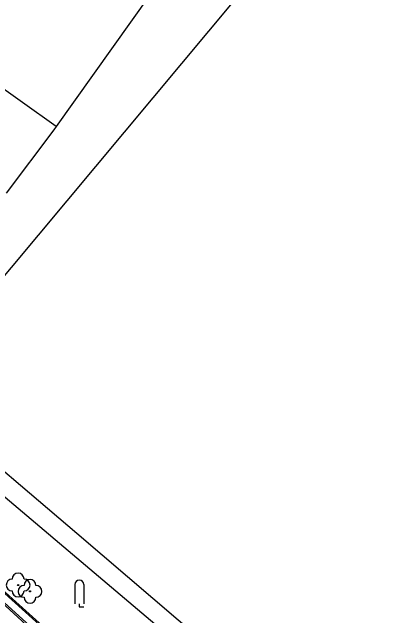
# Model space of a CAD drawing. Extents: x -600391 to -599491, y -1160176 to -1159402.
# Drawn here: x -599828.2 to -599795.1, y -1159944.9 to -1159894.2 of the extents above; entities that cross this region are included whole.
import ezdxf

# ---------------------------------------------------------------- set-up
doc = ezdxf.new("R2010")
doc.units = 0
for name, color, linetype in [('Level 10', 7, 'Continuous'), ('Level 11', 7, 'Continuous'), ('Level 14', 7, 'Continuous'), ('Level 22', 7, 'Continuous'), ('Level 24', 7, 'Continuous'), ('Level 36', 7, 'Continuous'), ('Level 5', 7, 'Continuous'), ('Level 7', 7, 'Continuous')]:
    doc.layers.add(name, color=color, linetype=linetype)

msp = doc.modelspace()

# ---------------------------------------------------------------- linework, layer by layer
at = {"layer": 'Level 10'}
for points in [[(-599824.46, -1159903.77), (-599824.67, -1159904.04)], [(-599824.67, -1159904.04), (-599828.68, -1159909.37)]]:
    msp.add_lwpolyline(points, dxfattribs=at)
at = {"layer": 'Level 11'}
for points in [[(-599809.58, -1159959.38), (-599810.03, -1159959.2), (-599817.52, -1159952.82), (-599823.64, -1159947.52), (-599829.87, -1159941.92), (-599837.64, -1159934.67), (-599844.75, -1159927.76), (-599850.54, -1159921.93)], [(-599817.93, -1159953.57), (-599822.15, -1159949.95), (-599826.32, -1159946.26), (-599830.43, -1159942.52)]]:
    msp.add_lwpolyline(points, dxfattribs=at)
at = {"layer": 'Level 14'}
msp.add_lwpolyline([(-599715.13, -1160033.38), (-599727.71, -1160022.51), (-599739.73, -1160011.79), (-599750.46, -1160001.77), (-599768.51, -1159985.54), (-599780.19, -1159975.68), (-599792.31, -1159965.38), (-599805.42, -1159954.68), (-599817.25, -1159944.68), (-599832.44, -1159931.86), (-599836.88, -1159927.2), (-599836.66, -1159925.75)], dxfattribs=at)
at = {"layer": 'Level 22'}
for centre in [(-599827.67, -1159942.31), (-599826.67, -1159942.84)]:
    msp.add_circle(centre, 0.05, dxfattribs=at)
for centre, start, end in [((-599827.67, -1159941.81), 0, 180), ((-599828.17, -1159942.31), 90, 270), ((-599827.17, -1159942.31), 270, 90), ((-599826.67, -1159942.34), 0, 180), ((-599827.17, -1159942.84), 90, 270), ((-599826.17, -1159942.84), 270, 90), ((-599827.67, -1159942.81), 180, 0), ((-599826.67, -1159943.34), 180, 0)]:
    msp.add_arc(centre, 0.5, start, end, dxfattribs=at)
at = {"layer": 'Level 24'}
for points in [[(-599810.49, -1159959.75), (-599817.9, -1159953.45), (-599823.97, -1159948.19), (-599830.37, -1159942.43), (-599838.15, -1159935.18), (-599845.24, -1159928.27), (-599851.07, -1159922.44)], [(-599823.57, -1159947.74), (-599829.97, -1159941.99), (-599837.73, -1159934.74)]]:
    msp.add_lwpolyline(points, dxfattribs=at)
at = {"layer": 'Level 36'}
for p, q in [((-599822.895, -1159942.265), (-599822.895, -1159943.89)), ((-599822.145, -1159942.265), (-599822.145, -1159943.89))]:
    msp.add_line(p, q, dxfattribs=at)
msp.add_lwpolyline([(-599822.52, -1159943.89), (-599822.52, -1159944.14), (-599822.145, -1159944.14)], dxfattribs=at)
msp.add_arc((-599822.52, -1159942.265), 0.375, 0, 180, dxfattribs=at)
at = {"layer": 'Level 5'}
for points in [[(-599810.23, -1159883.76), (-599824.46, -1159903.77)], [(-599824.46, -1159903.77), (-599832.99, -1159897.73), (-599837.55, -1159894.51)]]:
    msp.add_lwpolyline(points, dxfattribs=at)
at = {"layer": 'Level 7'}
for points in [[(-599833.09, -1159921.39), (-599806.8, -1159889.97)], [(-599822.74, -1159937.99), (-599833.95, -1159928.46)], [(-599761.26, -1159990.41), (-599803.33, -1159954.54), (-599822.74, -1159937.99)]]:
    msp.add_lwpolyline(points, dxfattribs=at)

doc.saveas('drawing.dxf')
